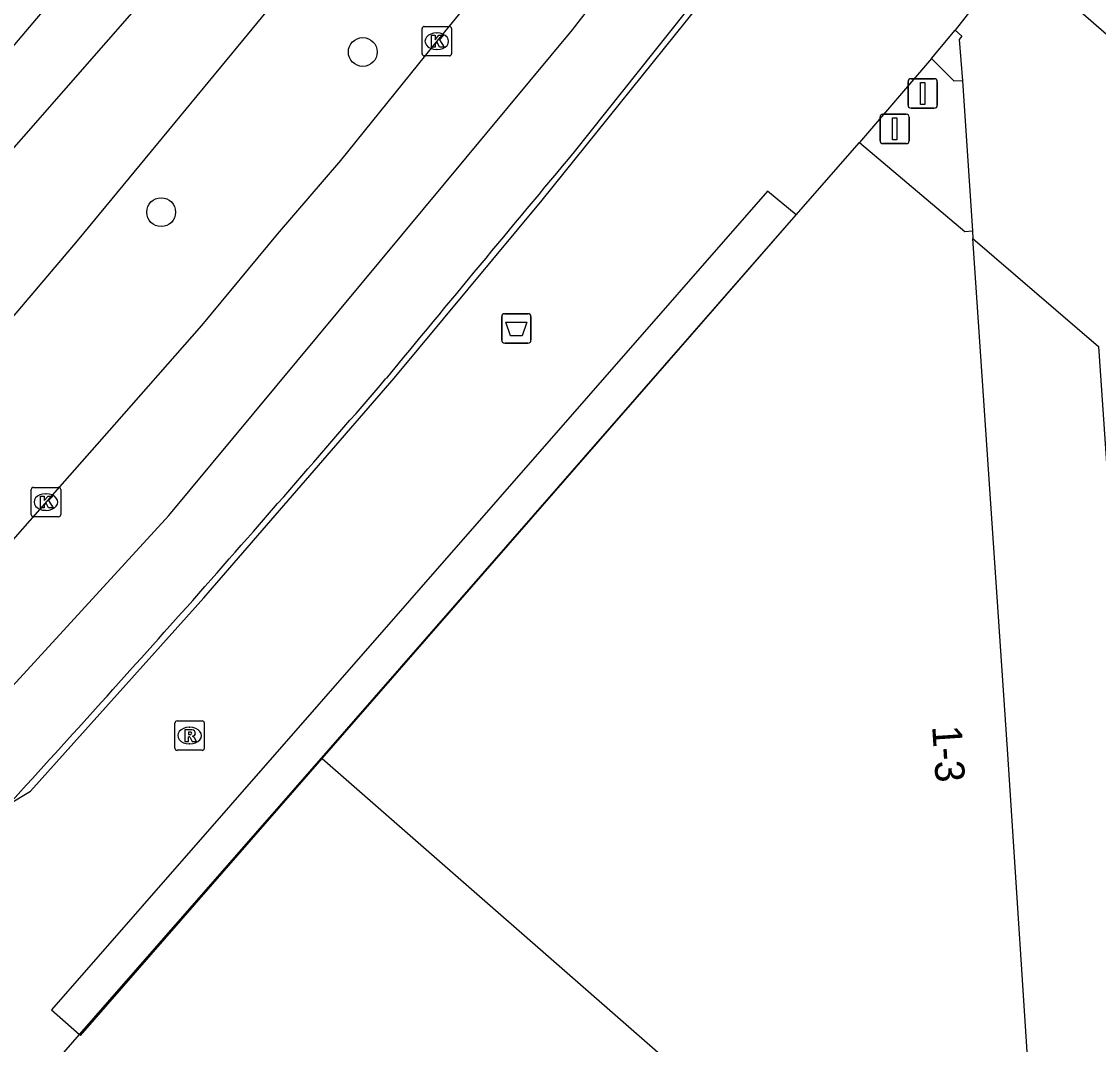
# Model space of a CAD drawing. Extents: x 158474 to 159560, y 388525 to 389605.
# Drawn here: x 158678.32 to 158714.84, y 388854.78 to 388889.46 of the extents above; entities that cross this region are included whole.
import ezdxf

# ---------------------------------------------------------------- set-up
doc = ezdxf.new("R2010")
doc.units = 0
for name, color, linetype in [('IMGEO_Afsluitpaal', 7, 'Continuous'), ('IMGEO_Afvalbak', 7, 'Continuous'), ('IMGEO_Boom', 7, 'Continuous'), ('IMGEO_Haag', 7, 'Continuous'), ('IMGEO_Kolk', 7, 'Continuous'), ('IMGEO_Pand', 7, 'Continuous'), ('IMGEO_Pand_nummerreeks', 7, 'Continuous'), ('IMGEO_Rijbaan_lokaal_gesloten', 7, 'Continuous'), ('IMGEO_Rioolput', 7, 'Continuous'), ('IMGEO_Voetpad_open', 7, 'Continuous')]:
    doc.layers.add(name, color=color, linetype=linetype)

msp = doc.modelspace()

# ---------------------------------------------------------------- linework, layer by layer
at = {"layer": 'IMGEO_Afsluitpaal'}
for p, q in [((158708.485, 388887.525), (158709.275, 388887.525)), ((158709.275, 388887.525), (158708.485, 388887.525)), ((158708.385, 388886.625), (158708.385, 388887.425)), ((158708.385, 388887.425), (158708.385, 388886.625)), ((158709.375, 388887.425), (158709.375, 388886.625)), ((158709.375, 388886.625), (158709.375, 388887.425)), ((158709.275, 388886.525), (158708.485, 388886.525)), ((158708.485, 388886.525), (158709.275, 388886.525)), ((158707.434, 388885.424), (158707.434, 388886.224)), ((158707.434, 388886.224), (158707.434, 388885.424)), ((158707.534, 388886.324), (158708.324, 388886.324)), ((158708.324, 388886.324), (158707.534, 388886.324)), ((158708.424, 388886.224), (158708.424, 388885.424)), ((158708.424, 388885.424), (158708.424, 388886.224)), ((158708.324, 388885.324), (158707.534, 388885.324)), ((158707.534, 388885.324), (158708.324, 388885.324))]:
    msp.add_line(p, q, dxfattribs=at)
for points in [[(158708.805, 388887.4), (158708.955, 388887.4), (158708.955, 388886.65), (158708.805, 388886.65), (158708.805, 388887.4)], [(158707.854, 388886.199), (158708.004, 388886.199), (158708.004, 388885.449), (158707.854, 388885.449), (158707.854, 388886.199)]]:
    msp.add_lwpolyline(points, dxfattribs=at)
for centre, start, end in [((158708.485, 388887.425), 90, 180), ((158708.485, 388887.425), 90, 180), ((158709.275, 388887.425), 0, 90), ((158709.275, 388887.425), 360, 90), ((158708.485, 388886.625), 180, 270), ((158708.485, 388886.625), 180, 270), ((158709.275, 388886.625), 270, 0), ((158709.275, 388886.625), 270, 0), ((158707.534, 388886.224), 90, 180), ((158707.534, 388886.224), 90, 180), ((158708.324, 388886.224), 0, 90), ((158708.324, 388886.224), 360, 90), ((158707.534, 388885.424), 180, 270), ((158707.534, 388885.424), 180, 270), ((158708.324, 388885.424), 270, 0), ((158708.324, 388885.424), 270, 0)]:
    msp.add_arc(centre, 0.1, start, end, dxfattribs=at)
at = {"layer": 'IMGEO_Afvalbak'}
for p, q in [((158694.605, 388878.659), (158694.605, 388879.459)), ((158694.605, 388879.459), (158694.605, 388878.659)), ((158694.705, 388879.559), (158695.495, 388879.559)), ((158695.495, 388879.559), (158694.705, 388879.559)), ((158695.595, 388879.459), (158695.595, 388878.659)), ((158695.595, 388878.659), (158695.595, 388879.459)), ((158695.495, 388878.559), (158694.705, 388878.559)), ((158694.705, 388878.559), (158695.495, 388878.559))]:
    msp.add_line(p, q, dxfattribs=at)
msp.add_lwpolyline([(158694.748, 388879.273), (158695.452, 388879.273), (158695.303, 388878.803), (158694.897, 388878.803), (158694.748, 388879.273)], dxfattribs=at)
for centre, start, end in [((158694.705, 388879.459), 90, 180), ((158694.705, 388879.459), 90, 180), ((158695.495, 388879.459), 0, 90), ((158695.495, 388879.459), 360, 90), ((158694.705, 388878.659), 180, 270), ((158694.705, 388878.659), 180, 270), ((158695.495, 388878.659), 270, 0), ((158695.495, 388878.659), 270, 0)]:
    msp.add_arc(centre, 0.1, start, end, dxfattribs=at)
at = {"layer": 'IMGEO_Boom'}
for centre in [(158689.892, 388888.432), (158683.055, 388883.001)]:
    msp.add_circle(centre, 0.489, dxfattribs=at)
at = {"layer": 'IMGEO_Haag'}
for points in [[(158688.51, 388864.475), (158688.51, 388864.475), (158704.594, 388882.905)], [(158680.288, 388855.117), (158680.319, 388855.089), (158688.51, 388864.475)], [(158679.334, 388855.959), (158680.288, 388855.117)]]:
    msp.add_lwpolyline(points, dxfattribs=at)
at = {"layer": 'IMGEO_Kolk'}
for p, q in [((158691.977, 388889.297), (158692.829, 388889.297)), ((158691.902, 388888.371), (158691.902, 388889.223)), ((158692.39, 388889.077), (158692.415, 388889.077)), ((158692.903, 388889.223), (158692.903, 388888.371)), ((158692.829, 388888.297), (158691.977, 388888.297)), ((158692.413, 388888.517), (158692.388, 388888.517)), ((158678.645, 388872.746), (158678.645, 388873.598)), ((158678.72, 388873.672), (158679.572, 388873.672)), ((158679.646, 388873.598), (158679.646, 388872.746)), ((158679.133, 388873.452), (158679.158, 388873.452)), ((158679.156, 388872.892), (158679.131, 388872.892)), ((158679.572, 388872.672), (158678.72, 388872.672))]:
    msp.add_line(p, q, dxfattribs=at)
for points in [[(158691.977, 388889.297), (158692.829, 388889.297)], [(158691.902, 388888.371), (158691.902, 388889.223)], [(158692.223, 388888.997), (158692.346, 388888.997), (158692.346, 388888.846), (158692.476, 388888.997), (158692.64, 388888.997), (158692.494, 388888.846), (158692.647, 388888.597), (158692.495, 388888.597), (158692.41, 388888.761), (158692.346, 388888.694), (158692.346, 388888.597), (158692.223, 388888.597), (158692.223, 388888.997)], [(158692.903, 388889.223), (158692.903, 388888.371)], [(158692.829, 388888.297), (158691.977, 388888.297)], [(158678.645, 388872.746), (158678.645, 388873.598)], [(158678.72, 388873.672), (158679.572, 388873.672)], [(158679.646, 388873.598), (158679.646, 388872.746)], [(158678.966, 388873.372), (158679.089, 388873.372), (158679.089, 388873.221), (158679.219, 388873.372), (158679.383, 388873.372), (158679.237, 388873.221), (158679.39, 388872.972), (158679.238, 388872.972), (158679.153, 388873.136), (158679.089, 388873.069), (158679.089, 388872.972), (158678.966, 388872.972), (158678.966, 388873.372)], [(158679.572, 388872.672), (158678.72, 388872.672)]]:
    msp.add_lwpolyline(points, dxfattribs=at)
for centre, start, end in [((158691.979, 388889.221), 91.552, 178.448), ((158691.979, 388889.221), 91.552, 178.448), ((158692.827, 388889.221), 1.552, 88.448), ((158692.827, 388889.221), 1.552, 88.448), ((158691.979, 388888.373), 181.552, 268.448), ((158691.979, 388888.373), 181.552, 268.448), ((158692.827, 388888.373), 271.552, 358.448), ((158692.827, 388888.373), 271.552, 358.448), ((158678.722, 388873.596), 91.552, 178.448), ((158678.722, 388873.596), 91.552, 178.448), ((158679.57, 388873.596), 1.552, 88.448), ((158679.57, 388873.596), 1.552, 88.448), ((158678.722, 388872.748), 181.552, 268.448), ((158678.722, 388872.748), 181.552, 268.448), ((158679.57, 388872.748), 271.552, 358.448), ((158679.57, 388872.748), 271.552, 358.448)]:
    msp.add_arc(centre, 0.0765, start, end, dxfattribs=at)
for centre, major_axis, ratio, start_param, end_param in [((158692.389, 388888.797), (-0.387, 0.002), 0.722429, 4.712389, 7.853982), ((158692.414, 388888.797), (-0.39, 0.002), 0.717154, 1.570796, 4.712389), ((158679.132, 388873.172), (-0.387, 0.002), 0.722429, 4.712389, 7.853982), ((158679.157, 388873.172), (-0.39, 0.002), 0.717154, 1.570796, 4.712389)]:
    msp.add_ellipse(centre, major_axis=major_axis, ratio=ratio, start_param=start_param, end_param=end_param, dxfattribs=at)
at = {"layer": 'IMGEO_Pand'}
for points in [[(158709.18, 388888.213), (158709.988, 388889.175)], [(158709.988, 388889.175), (158710.205, 388888.973), (158710.114, 388888.859), (158710.229, 388887.45)], [(158710.229, 388887.45), (158709.954, 388887.447), (158709.18, 388888.213)], [(158704.594, 388882.905), (158706.738, 388885.358)], [(158706.738, 388885.358), (158710.308, 388882.35), (158710.568, 388882.363)], [(158688.489, 388864.493), (158704.594, 388882.905)], [(158710.568, 388882.363), (158710.585, 388882.112)], [(158713.284, 388842.825), (158712.592, 388851.925), (158711.768, 388864.623), (158710.585, 388882.112)], [(158680.288, 388855.117), (158688.489, 388864.493)], [(158688.489, 388864.493), (158688.51, 388864.475)], [(158688.51, 388864.475), (158700.98, 388853.578), (158713.284, 388842.825)], [(158678.507, 388853.081), (158678.702, 388853.304), (158680.288, 388855.117)], [(158680.288, 388855.117), (158680.288, 388855.117)]]:
    msp.add_lwpolyline(points, dxfattribs=at)
at = {"layer": 'IMGEO_Rijbaan_lokaal_gesloten'}
for points in [[(158816.351, 389056.585), (158812.361, 389054.997), (158810.132, 389053.866), (158806.876, 389051.639), (158804.716, 389049.617), (158803.379, 389048.28), (158800.43, 389044.703), (158777.642, 389014.753), (158751.605, 388980.623), (158732.013, 388954.68), (158705.771, 388920.107), (158682.617, 388890.402), (158665.532, 388870.907), (158651.596, 388856.454), (158651.514, 388856.372), (158649.845, 388858.063)], [(158654.546, 388838.744), (158652.694, 388840.633), (158668.364, 388856.424), (158683.318, 388872.712), (158697.002, 388889.186), (158717.328, 388915.448), (158737.178, 388941.567), (158754.114, 388963.852), (158766.121, 388979.65), (158778.301, 388995.677), (158798.192, 389021.851), (158809.433, 389036.528), (158811.777, 389039.288), (158814.069, 389041.449), (158818.297, 389044.22), (158821.97, 389045.718)], [(158649.845, 388858.063), (158651.306, 388859.511), (158661.102, 388869.689), (158661.805, 388870.456), (158664.954, 388873.888), (158667.853, 388877.039), (158671.24, 388880.784), (158673.533, 388883.403), (158676.576, 388886.911), (158679.398, 388890.243), (158682.394, 388893.941), (158685.595, 388897.967), (158688.786, 388901.962)], [(158697.521, 388895.303), (158694.933, 388891.894), (158692.302, 388888.672), (158689.133, 388884.755), (158686.992, 388882.254), (158684.423, 388879.16), (158681.461, 388875.79), (158679.017, 388873.024), (158675.923, 388869.515), (158672.68, 388866.029), (158670.348, 388863.48), (158670.301, 388863.43), (158667.252, 388860.316), (158664.378, 388857.295), (158661.495, 388854.32), (158659.8, 388852.588), (158653.743, 388846.575)], [(158654.172, 388854.084), (158656.398, 388856.202), (158660.635, 388860.529), (158666.105, 388866.215), (158666.464, 388866.603), (158670.19, 388870.631), (158673.414, 388874.206), (158677.431, 388878.763), (158680.221, 388882.024), (158685.824, 388888.819), (158689.146, 388892.868)], [(158701.938, 388891.173), (158697.058, 388885.041)]]:
    msp.add_lwpolyline(points, dxfattribs=at)
for centre, radius, start, end in [((159932.022, 387852.82), 1609.539, 140.110088, 140.465434), ((158150.126, 389341.744), 712.635, 318.532329, 319.334578), ((158023.278, 389459.392), 885.602, 317.662329, 318.263299)]:
    msp.add_arc(centre, radius, start, end, dxfattribs=at)
at = {"layer": 'IMGEO_Rioolput'}
for p, q in [((158683.517, 388864.83), (158683.517, 388865.682)), ((158683.592, 388865.756), (158684.444, 388865.756)), ((158684.518, 388865.682), (158684.518, 388864.83)), ((158684.005, 388865.536), (158684.03, 388865.536)), ((158684.028, 388864.976), (158684.003, 388864.976)), ((158684.444, 388864.756), (158683.592, 388864.756))]:
    msp.add_line(p, q, dxfattribs=at)
for points in [[(158683.517, 388864.83), (158683.517, 388865.682)], [(158683.592, 388865.756), (158684.444, 388865.756)], [(158684.518, 388865.682), (158684.518, 388864.83)], [(158684.106, 388865.454), (158683.854, 388865.456), (158683.854, 388865.056)], [(158683.854, 388865.056), (158683.978, 388865.056), (158683.978, 388865.218), (158683.989, 388865.218)], [(158684.032, 388865.375), (158683.978, 388865.375), (158683.978, 388865.294)], [(158683.978, 388865.294), (158684.03, 388865.294)], [(158684.036, 388865.189), (158684.107, 388865.056), (158684.247, 388865.056), (158684.182, 388865.182)], [(158684.444, 388864.756), (158683.592, 388864.756)]]:
    msp.add_lwpolyline(points, dxfattribs=at)
for centre, radius, start, end in [((158683.594, 388865.68), 0.0765, 91.552, 178.448), ((158683.594, 388865.68), 0.0765, 91.552, 178.448), ((158684.442, 388865.68), 0.0765, 1.552, 88.448), ((158684.442, 388865.68), 0.0765, 1.552, 88.448), ((158683.988, 388865.165), 0.0533, 26.0293, 88.6989), ((158684.014, 388865.483), 0.19, 274.7715, 282.9687), ((158684.038, 388865.279), 0.0964, 77.0061, 93.1865), ((158684.052, 388865.336), 0.0378, 276.6634, 79.6772), ((158684.105, 388865.344), 0.109, 350.3612, 89.416), ((158684.103, 388865.344), 0.112, 277.5842, 350.9817), ((158684.087, 388865.129), 0.108, 29.5134, 73.7905), ((158683.594, 388864.832), 0.0765, 181.552, 268.448), ((158683.594, 388864.832), 0.0765, 181.552, 268.448), ((158684.442, 388864.832), 0.0765, 271.552, 358.448), ((158684.442, 388864.832), 0.0765, 271.552, 358.448)]:
    msp.add_arc(centre, radius, start, end, dxfattribs=at)
for centre, major_axis, ratio, start_param, end_param in [((158684.004, 388865.256), (-0.387, 0.002), 0.722429, 4.712389, 7.853982), ((158684.029, 388865.256), (-0.39, 0.002), 0.717154, 1.570796, 4.712389)]:
    msp.add_ellipse(centre, major_axis=major_axis, ratio=ratio, start_param=start_param, end_param=end_param, dxfattribs=at)
at = {"layer": 'IMGEO_Voetpad_open'}
for points in [[(158712.733, 388892.691), (158709.988, 388889.175)], [(158677.905, 388862.94), (158678.623, 388863.376), (158684.496, 388869.923), (158690.961, 388877.374), (158695.981, 388883.407), (158701.618, 388890.424), (158701.938, 388891.173)], [(158720.073, 388884.712), (158713.191, 388890.712)], [(158709.18, 388888.213), (158706.738, 388885.358)], [(158710.229, 388887.45), (158710.568, 388882.363)], [(158704.594, 388882.905), (158703.623, 388883.715), (158679.334, 388855.959)], [(158710.585, 388882.112), (158714.843, 388878.448), (158717.279, 388843.045), (158744.162, 388844.524), (158755.525, 388834.58)], [(158679.334, 388855.959), (158680.288, 388855.117)]]:
    msp.add_lwpolyline(points, dxfattribs=at)

# ---------------------------------------------------------------- texts
at = {"layer": 'IMGEO_Pand_nummerreeks'}
msp.add_text('1-3', height=1, rotation=273.7126, dxfattribs=at).set_placement((158709.201, 388865.573))

doc.saveas('drawing.dxf')
